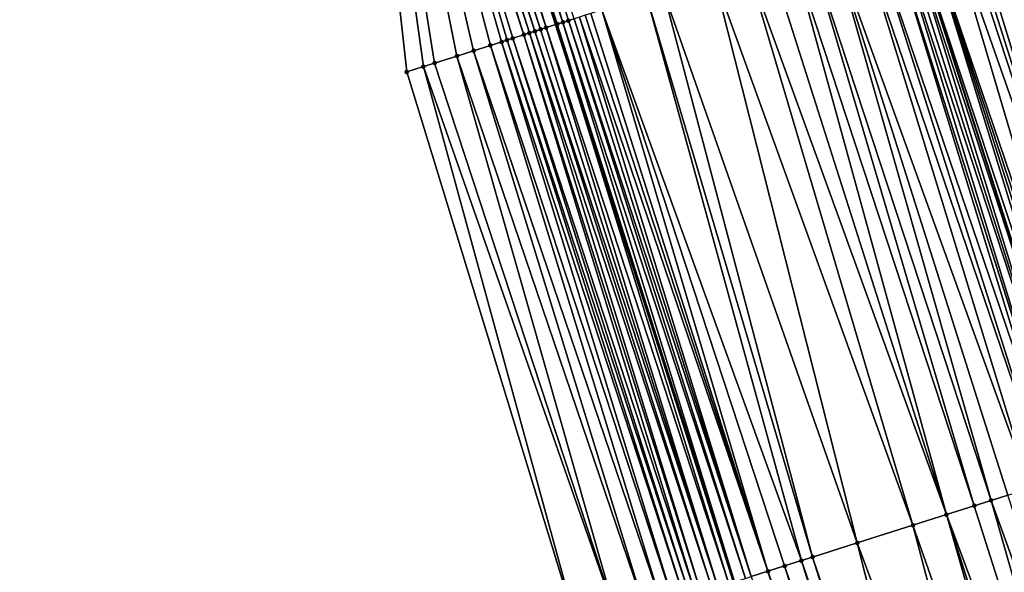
# Model space of a CAD drawing. Header units: feet. Extents: x 2004186 to 2014793, y 836912 to 864902.
# Tile 381 of 974: x 2010437 to 2010471, y 847651 to 847670. Entities that reach past the tile are written whole.
import ezdxf

# ---------------------------------------------------------------- set-up
doc = ezdxf.new("R2010")
doc.units = ezdxf.units.FT
doc.header["$LTSCALE"] = 100
doc.header["$MEASUREMENT"] = 0
for name, color, linetype, lineweight in [('EP_Travel Lane', 5, 'Continuous', 40), ('GPL_Skip Line', 2, 'Continuous', 40), ('Road Shots', 4, 'Continuous', 200), ('Road X-Section', 30, 'Continuous', 13)]:
    doc.layers.add(name, color=color, linetype=linetype, lineweight=lineweight)
doc.layers.add('I-77 SB_MM21-27-Surface-Border', color=7, linetype='Continuous')
doc.layers.add('I-77 SB_MM21-27-Surface-TIN', color=7, linetype='Continuous')

msp = doc.modelspace()

# ---------------------------------------------------------------- linework, layer by layer
at = {"layer": 'EP_Travel Lane'}
msp.add_polyline3d([(2010501.872985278, 847517.1109933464, 432.7483887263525), (2010496.310744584, 847536.3218239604, 432.6745083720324), (2010490.765699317, 847555.1800773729, 432.6028354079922), (2010484.966006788, 847574.3205816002, 432.5260049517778), (2010479.166326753, 847593.4610445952, 432.4364675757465), (2010473.366594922, 847612.6016785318, 432.3996113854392), (2010467.530391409, 847631.4371875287, 432.3242100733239), (2010461.442044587, 847650.4878200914, 432.2391061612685), (2010455.35366632, 847669.5385510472, 432.1852663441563), (2010449.265297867, 847688.589251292, 432.121640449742), (2010443.186575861, 847707.248586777, 432.0554925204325), (2010436.866702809, 847726.2237193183, 431.988828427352), (2010430.546862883, 847745.1987523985, 431.8974958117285), (2010424.227024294, 847764.173781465, 431.8052194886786), (2010417.886755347, 847782.7401750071, 431.723088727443), (2010411.27561073, 847801.6155537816, 431.5946390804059), (2010404.664397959, 847820.4911271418, 431.5215384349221)], dxfattribs=at)
at = {"layer": 'GPL_Skip Line'}
msp.add_polyline3d([(2010513.870022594, 847520.5873133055, 433.2140708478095), (2010508.28748053, 847539.7922714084, 433.141995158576), (2010502.687297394, 847558.8161663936, 433.0602198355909), (2010496.916434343, 847577.9655090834, 432.997322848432), (2010491.145566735, 847597.1148669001, 432.9390856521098), (2010485.374706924, 847616.264198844, 432.8728785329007), (2010479.519576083, 847635.2452786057, 432.8005107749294), (2010473.442230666, 847654.29939332, 432.7123574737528), (2010467.364864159, 847673.3535741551, 432.6451907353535), (2010461.28748471, 847692.4077955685, 432.5908434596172), (2010455.136544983, 847711.2464973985, 432.5450511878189), (2010448.771277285, 847730.2064088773, 432.4689252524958), (2010442.406027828, 847749.1662660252, 432.3793146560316), (2010436.040771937, 847768.1261423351, 432.2944804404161), (2010429.602315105, 847786.863430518, 432.2031179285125), (2010422.965392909, 847805.7298375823, 432.0990983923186), (2010416.32843218, 847824.5963541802, 432.0262505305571)], dxfattribs=at)
at = {"layer": 'I-77 SB_MM21-27-Surface-Border', "color": 3, "linetype": 'ByBlock', "lineweight": -2}
msp.add_polyline3d([(2010498.514612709, 847516.1377822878, 432.5991657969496), (2010493.911453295, 847535.6265759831, 432.5768017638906), (2010486.063929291, 847553.7459423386, 432.3957747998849), (2010480.805598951, 847573.051569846, 432.3418977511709), (2010474.399479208, 847592.0070837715, 432.2333601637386), (2010467.993334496, 847610.9626795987, 432.1500763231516), (2010462.176308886, 847629.7365076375, 432.0891687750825), (2010456.124262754, 847648.7987294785, 432.022517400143), (2010450.262827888, 847667.9215099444, 431.9679653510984), (2010448.023085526, 847688.1946571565, 432.0625979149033), (2010437.981619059, 847705.5071181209, 431.8134435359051), (2010431.639400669, 847724.4747673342, 431.7441685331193), (2010425.486884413, 847743.5057656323, 431.6566545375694), (2010419.713695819, 847762.6636912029, 431.5895723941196), (2010413.562130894, 847781.2180416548, 431.5218400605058), (2010407.113855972, 847800.1508731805, 431.433307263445), (2010401.986137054, 847819.5486046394, 431.4328845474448)], dxfattribs=at)
at = {"layer": 'I-77 SB_MM21-27-Surface-TIN', "color": 128, "linetype": 'ByBlock', "lineweight": -2}
for points in [[(2010449.166772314, 847688.5579484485, 432.1152971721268), (2010448.785532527, 847688.4368855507, 432.1085551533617), (2010455.028194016, 847669.4352094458, 432.1830476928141)], [(2010449.166772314, 847688.5579484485, 432.1152971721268), (2010455.35366632, 847669.5385510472, 432.1852663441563), (2010449.265297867, 847688.589251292, 432.121640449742)], [(2010449.166772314, 847688.5579484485, 432.1152971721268), (2010455.028194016, 847669.4352094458, 432.1830476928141), (2010455.35366632, 847669.5385510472, 432.1852663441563)], [(2010449.357383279, 847688.6185080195, 432.1275690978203), (2010449.265297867, 847688.589251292, 432.121640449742), (2010455.35366632, 847669.5385510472, 432.1852663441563)], [(2010449.738594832, 847688.7396598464, 432.1624576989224), (2010449.357383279, 847688.6185080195, 432.1275690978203), (2010455.600047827, 847669.6168222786, 432.1990118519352)], [(2010449.357383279, 847688.6185080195, 432.1275690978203), (2010455.35366632, 847669.5385510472, 432.1852663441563), (2010455.409437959, 847669.5562592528, 432.1856465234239)], [(2010449.357383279, 847688.6185080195, 432.1275690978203), (2010455.409437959, 847669.5562592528, 432.1856465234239), (2010455.600047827, 847669.6168222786, 432.1990118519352)], [(2010449.738594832, 847688.7396598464, 432.1624576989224), (2010455.790653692, 847669.6773979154, 432.2163687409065), (2010455.981264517, 847669.737957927, 432.228780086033)], [(2010449.738594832, 847688.7396598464, 432.1624576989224), (2010455.600047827, 847669.6168222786, 432.1990118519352), (2010455.790653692, 847669.6773979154, 432.2163687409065)], [(2010448.213687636, 847688.2552446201, 432.0836979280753), (2010448.023085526, 847688.1946571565, 432.0625979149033), (2010454.265746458, 847669.192982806, 432.137645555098)], [(2010448.023085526, 847688.1946571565, 432.0625979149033), (2010453.884532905, 847669.0718372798, 432.1047511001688), (2010454.265746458, 847669.192982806, 432.137645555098)], [(2010448.023085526, 847688.1946571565, 432.0625979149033), (2010453.693920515, 847669.0112821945, 432.0938989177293), (2010453.884532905, 847669.0718372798, 432.1047511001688)], [(2010448.023085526, 847688.1946571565, 432.0625979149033), (2010453.503301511, 847668.9507479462, 432.0896417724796), (2010453.693920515, 847669.0112821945, 432.0938989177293)], [(2010448.023085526, 847688.1946571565, 432.0625979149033), (2010453.122052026, 847668.8297155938, 432.0925674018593), (2010453.503301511, 847668.9507479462, 432.0896417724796)], [(2010448.023085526, 847688.1946571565, 432.0625979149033), (2010452.550206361, 847668.6480771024, 432.0684820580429), (2010453.122052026, 847668.8297155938, 432.0925674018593)], [(2010448.023085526, 847688.1946571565, 432.0625979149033), (2010451.97836497, 847668.4664251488, 432.0401359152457), (2010452.550206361, 847668.6480771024, 432.0684820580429)], [(2010448.023085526, 847688.1946571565, 432.0625979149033), (2010451.215905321, 847668.2242365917, 432.0067871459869), (2010451.97836497, 847668.4664251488, 432.0401359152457)], [(2010448.023085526, 847688.1946571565, 432.0625979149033), (2010450.834672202, 847668.1031526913, 431.9933975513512), (2010451.215905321, 847668.2242365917, 432.0067871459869)], [(2010448.023085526, 847688.1946571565, 432.0625979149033), (2010450.262827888, 847667.9215099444, 431.9679653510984), (2010450.834672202, 847668.1031526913, 431.9933975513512)], [(2010448.404299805, 847688.3158004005, 432.0947699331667), (2010448.213687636, 847688.2552446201, 432.0836979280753), (2010454.45635197, 847669.2535595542, 432.1553541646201)], [(2010448.213687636, 847688.2552446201, 432.0836979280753), (2010454.265746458, 847669.192982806, 432.137645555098), (2010454.45635197, 847669.2535595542, 432.1553541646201)], [(2010448.594914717, 847688.3763475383, 432.103106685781), (2010448.404299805, 847688.3158004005, 432.0947699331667), (2010454.646959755, 847669.3141291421, 432.1707963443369)], [(2010448.404299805, 847688.3158004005, 432.0947699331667), (2010454.45635197, 847669.2535595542, 432.1553541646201), (2010454.646959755, 847669.3141291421, 432.1707963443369)], [(2010448.785532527, 847688.4368855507, 432.1085551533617), (2010448.594914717, 847688.3763475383, 432.103106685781), (2010454.837574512, 847669.3746767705, 432.1792884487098)], [(2010448.594914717, 847688.3763475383, 432.103106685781), (2010454.646959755, 847669.3141291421, 432.1707963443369), (2010454.837574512, 847669.3746767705, 432.1792884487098)], [(2010448.785532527, 847688.4368855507, 432.1085551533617), (2010454.837574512, 847669.3746767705, 432.1792884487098), (2010455.028194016, 847669.4352094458, 432.1830476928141)], [(2010471.802410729, 847674.7630287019, 432.812589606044), (2010470.468087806, 847674.339257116, 432.7727097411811), (2010476.710754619, 847655.3375642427, 432.8418778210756)], [(2010470.468087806, 847674.339257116, 432.7727097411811), (2010469.89624081, 847674.1576228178, 432.7499515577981), (2010476.710754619, 847655.3375642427, 432.8418778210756)], [(2010469.89624081, 847674.1576228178, 432.7499515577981), (2010469.32439118, 847673.9759968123, 432.7298181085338), (2010475.185829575, 847654.8532052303, 432.7809054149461)], [(2010469.89624081, 847674.1576228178, 432.7499515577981), (2010475.185829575, 847654.8532052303, 432.7809054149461), (2010476.710754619, 847655.3375642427, 432.8418778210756)], [(2010468.561926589, 847673.7338238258, 432.7013974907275), (2010467.799465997, 847673.4916382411, 432.6689895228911), (2010474.232743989, 847654.5505042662, 432.750209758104)], [(2010468.94315872, 847673.8549108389, 432.7157723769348), (2010468.561926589, 847673.7338238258, 432.7013974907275), (2010475.185829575, 847654.8532052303, 432.7809054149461)], [(2010468.561926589, 847673.7338238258, 432.7013974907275), (2010474.232743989, 847654.5505042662, 432.750209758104), (2010475.185829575, 847654.8532052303, 432.7809054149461)], [(2010469.133776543, 847673.9154488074, 432.7212069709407), (2010468.94315872, 847673.8549108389, 432.7157723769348), (2010475.185829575, 847654.8532052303, 432.7809054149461)], [(2010469.32439118, 847673.9759968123, 432.7298181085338), (2010469.133776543, 847673.9154488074, 432.7212069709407), (2010475.185829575, 847654.8532052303, 432.7809054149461)], [(2010467.227627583, 847673.3099769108, 432.6376756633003), (2010473.442230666, 847654.29939332, 432.7123574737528), (2010467.364864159, 847673.3535741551, 432.6451907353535)], [(2010467.799465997, 847673.4916382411, 432.6689895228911), (2010467.364864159, 847673.3535741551, 432.6451907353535), (2010473.660901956, 847654.3688543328, 432.7225013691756)], [(2010473.660901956, 847654.3688543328, 432.7225013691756), (2010467.364864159, 847673.3535741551, 432.6451907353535), (2010473.442230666, 847654.29939332, 432.7123574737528)], [(2010467.799465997, 847673.4916382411, 432.6689895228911), (2010474.042130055, 847654.4899540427, 432.7408958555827), (2010474.232743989, 847654.5505042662, 432.750209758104)], [(2010467.799465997, 847673.4916382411, 432.6689895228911), (2010473.851518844, 847654.4293952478, 432.7288690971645), (2010474.042130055, 847654.4899540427, 432.7408958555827)], [(2010467.799465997, 847673.4916382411, 432.6689895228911), (2010473.660901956, 847654.3688543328, 432.7225013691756), (2010473.851518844, 847654.4293952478, 432.7288690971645)], [(2010466.655768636, 847673.1283802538, 432.6268311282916), (2010466.083914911, 847672.9467671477, 432.610780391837), (2010472.517207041, 847654.0055886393, 432.6779006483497)], [(2010466.846391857, 847673.1889012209, 432.6268847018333), (2010466.655768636, 847673.1283802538, 432.6268311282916), (2010472.707822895, 847654.0661328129, 432.685299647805)], [(2010466.655768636, 847673.1283802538, 432.6268311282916), (2010472.517207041, 847654.0055886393, 432.6779006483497), (2010472.707822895, 847654.0661328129, 432.685299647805)], [(2010467.03701261, 847673.2494299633, 432.6293991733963), (2010466.846391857, 847673.1889012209, 432.6268847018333), (2010473.089058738, 847654.1872081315, 432.6959742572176)], [(2010466.846391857, 847673.1889012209, 432.6268847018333), (2010472.707822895, 847654.0661328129, 432.685299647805), (2010473.089058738, 847654.1872081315, 432.6959742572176)], [(2010467.227627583, 847673.3099769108, 432.6376756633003), (2010467.03701261, 847673.2494299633, 432.6293991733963), (2010473.089058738, 847654.1872081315, 432.6959742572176)], [(2010467.227627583, 847673.3099769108, 432.6376756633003), (2010473.089058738, 847654.1872081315, 432.6959742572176), (2010473.442230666, 847654.29939332, 432.7123574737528)], [(2010465.702683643, 847672.8256774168, 432.595545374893), (2010464.749604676, 847672.5229556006, 432.5582525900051), (2010471.564138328, 847653.7028345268, 432.6303832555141)], [(2010466.083914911, 847672.9467671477, 432.610780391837), (2010465.702683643, 847672.8256774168, 432.595545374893), (2010472.135981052, 847653.8844822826, 432.6574023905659)], [(2010465.702683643, 847672.8256774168, 432.595545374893), (2010471.564138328, 847653.7028345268, 432.6303832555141), (2010472.135981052, 847653.8844822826, 432.6574023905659)], [(2010466.083914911, 847672.9467671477, 432.610780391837), (2010472.135981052, 847653.8844822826, 432.6574023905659), (2010472.517207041, 847654.0055886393, 432.6779006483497)], [(2010464.749604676, 847672.5229556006, 432.5582525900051), (2010463.987137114, 847672.28079197, 432.5327932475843), (2010470.229824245, 847653.2790350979, 432.5816872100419)], [(2010464.749604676, 847672.5229556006, 432.5582525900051), (2010470.801676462, 847653.4606529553, 432.5992433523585), (2010471.564138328, 847653.7028345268, 432.6303832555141)], [(2010464.749604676, 847672.5229556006, 432.5582525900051), (2010470.229824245, 847653.2790350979, 432.5816872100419), (2010470.801676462, 847653.4606529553, 432.5992433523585)], [(2010463.415289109, 847672.099160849, 432.5110406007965), (2010462.652827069, 847671.8569798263, 432.4800766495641), (2010468.704901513, 847652.7946688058, 432.5184106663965)], [(2010463.987137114, 847672.28079197, 432.5327932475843), (2010463.415289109, 847672.099160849, 432.5110406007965), (2010469.657974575, 847653.0974092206, 432.5615927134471)], [(2010463.415289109, 847672.099160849, 432.5110406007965), (2010468.704901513, 847652.7946688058, 432.5184106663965), (2010469.657974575, 847653.0974092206, 432.5615927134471)], [(2010463.987137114, 847672.28079197, 432.5327932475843), (2010469.657974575, 847653.0974092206, 432.5615927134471), (2010470.229824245, 847653.2790350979, 432.5816872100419)], [(2010462.652827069, 847671.8569798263, 432.4800766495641), (2010461.890362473, 847671.6148068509, 432.4516595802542), (2010468.704901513, 847652.7946688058, 432.5184106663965)], [(2010461.890362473, 847671.6148068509, 432.4516595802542), (2010460.746659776, 847671.2515656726, 432.4148212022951), (2010467.561202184, 847652.4314170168, 432.4782107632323)], [(2010461.890362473, 847671.6148068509, 432.4516595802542), (2010467.561202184, 847652.4314170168, 432.4782107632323), (2010468.704901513, 847652.7946688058, 432.5184106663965)], [(2010460.746659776, 847671.2515656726, 432.4148212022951), (2010459.031117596, 847670.7066665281, 432.3477337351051), (2010465.655032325, 847651.8260109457, 432.4155082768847)], [(2010460.746659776, 847671.2515656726, 432.4148212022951), (2010465.655032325, 847651.8260109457, 432.4155082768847), (2010467.561202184, 847652.4314170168, 432.4782107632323)], [(2010459.031117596, 847670.7066665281, 432.3477337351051), (2010458.459266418, 847670.5250453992, 432.3291437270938), (2010464.130095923, 847651.3416877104, 432.3658594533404)], [(2010459.031117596, 847670.7066665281, 432.3477337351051), (2010464.130095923, 847651.3416877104, 432.3658594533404), (2010465.655032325, 847651.8260109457, 432.4155082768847)], [(2010458.459266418, 847670.5250453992, 432.3291437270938), (2010456.934335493, 847670.0407049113, 432.274038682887), (2010463.748866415, 847651.2205924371, 432.348869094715)], [(2010458.459266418, 847670.5250453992, 432.3291437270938), (2010463.748866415, 847651.2205924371, 432.348869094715), (2010464.130095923, 847651.3416877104, 432.3658594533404)], [(2010456.934335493, 847670.0407049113, 432.274038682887), (2010456.553104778, 847669.9196134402, 432.2582528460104), (2010462.605164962, 847650.8573473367, 432.3107862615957)], [(2010456.934335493, 847670.0407049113, 432.274038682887), (2010463.177017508, 847651.0389641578, 432.3280144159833), (2010463.748866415, 847651.2205924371, 432.348869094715)], [(2010456.934335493, 847670.0407049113, 432.274038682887), (2010462.605164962, 847650.8573473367, 432.3107862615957), (2010463.177017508, 847651.0389641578, 432.3280144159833)], [(2010455.790653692, 847669.6773979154, 432.2163687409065), (2010455.600047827, 847669.6168222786, 432.1990118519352), (2010461.84270814, 847650.6151498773, 432.2746177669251)], [(2010455.981264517, 847669.737957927, 432.228780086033), (2010455.790653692, 847669.6773979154, 432.2163687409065), (2010462.033318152, 847650.6757124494, 432.2878399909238)], [(2010455.790653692, 847669.6773979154, 432.2163687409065), (2010461.84270814, 847650.6151498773, 432.2746177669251), (2010462.033318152, 847650.6757124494, 432.2878399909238)], [(2010456.171880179, 847669.7985027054, 432.236370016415), (2010455.981264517, 847669.737957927, 432.228780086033), (2010462.033318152, 847650.6757124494, 432.2878399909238)], [(2010456.362493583, 847669.8590545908, 432.2462093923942), (2010456.171880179, 847669.7985027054, 432.236370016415), (2010462.605164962, 847650.8573473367, 432.3107862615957)], [(2010456.171880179, 847669.7985027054, 432.236370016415), (2010462.033318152, 847650.6757124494, 432.2878399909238), (2010462.605164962, 847650.8573473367, 432.3107862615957)], [(2010456.553104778, 847669.9196134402, 432.2582528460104), (2010456.362493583, 847669.8590545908, 432.2462093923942), (2010462.605164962, 847650.8573473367, 432.3107862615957)], [(2010454.646959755, 847669.3141291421, 432.1707963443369), (2010454.45635197, 847669.2535595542, 432.1553541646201), (2010460.699022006, 847650.2518565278, 432.2212637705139)], [(2010454.837574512, 847669.3746767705, 432.1792884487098), (2010454.646959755, 847669.3141291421, 432.1707963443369), (2010460.889636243, 847650.312405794, 432.2302746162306)], [(2010454.646959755, 847669.3141291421, 432.1707963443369), (2010460.699022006, 847650.2518565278, 432.2212637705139), (2010460.889636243, 847650.312405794, 432.2302746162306)], [(2010455.028194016, 847669.4352094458, 432.1830476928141), (2010454.837574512, 847669.3746767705, 432.1792884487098), (2010460.889636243, 847650.312405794, 432.2302746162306)], [(2010455.028194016, 847669.4352094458, 432.1830476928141), (2010461.270879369, 847650.4334581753, 432.2336893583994), (2010455.35366632, 847669.5385510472, 432.1852663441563)], [(2010455.028194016, 847669.4352094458, 432.1830476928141), (2010460.889636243, 847650.312405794, 432.2302746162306), (2010461.270879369, 847650.4334581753, 432.2336893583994)], [(2010455.409437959, 847669.5562592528, 432.1856465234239), (2010455.35366632, 847669.5385510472, 432.1852663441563), (2010461.442044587, 847650.4878200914, 432.2391061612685)], [(2010461.270879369, 847650.4334581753, 432.2336893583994), (2010461.442044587, 847650.4878200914, 432.2391061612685), (2010455.35366632, 847669.5385510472, 432.1852663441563)], [(2010455.600047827, 847669.6168222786, 432.1990118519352), (2010455.409437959, 847669.5562592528, 432.1856465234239), (2010461.461496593, 847650.4939980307, 432.2397217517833)], [(2010455.409437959, 847669.5562592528, 432.1856465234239), (2010461.442044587, 847650.4878200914, 432.2391061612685), (2010461.461496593, 847650.4939980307, 432.2397217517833)], [(2010455.600047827, 847669.6168222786, 432.1990118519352), (2010461.461496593, 847650.4939980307, 432.2397217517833), (2010461.84270814, 847650.6151498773, 432.2746177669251)], [(2010453.693920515, 847669.0112821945, 432.0938989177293), (2010453.503301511, 847668.9507479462, 432.0896417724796), (2010459.745958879, 847649.9490848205, 432.1681775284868)], [(2010453.884532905, 847669.0718372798, 432.1047511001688), (2010453.693920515, 847669.0112821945, 432.0938989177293), (2010459.936576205, 847650.0096243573, 432.1741090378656)], [(2010453.693920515, 847669.0112821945, 432.0938989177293), (2010459.745958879, 847649.9490848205, 432.1681775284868), (2010459.936576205, 847650.0096243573, 432.1741090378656)], [(2010454.265746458, 847669.192982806, 432.137645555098), (2010453.884532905, 847669.0718372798, 432.1047511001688), (2010460.12719098, 847650.0701719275, 432.1825831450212)], [(2010453.884532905, 847669.0718372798, 432.1047511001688), (2010459.936576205, 847650.0096243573, 432.1741090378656), (2010460.12719098, 847650.0701719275, 432.1825831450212)], [(2010454.45635197, 847669.2535595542, 432.1553541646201), (2010454.265746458, 847669.192982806, 432.137645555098), (2010460.31780296, 847650.1307283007, 432.1938433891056)], [(2010454.265746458, 847669.192982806, 432.137645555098), (2010460.12719098, 847650.0701719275, 432.1825831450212), (2010460.31780296, 847650.1307283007, 432.1938433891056)], [(2010454.45635197, 847669.2535595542, 432.1553541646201), (2010460.31780296, 847650.1307283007, 432.1938433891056), (2010460.699022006, 847650.2518565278, 432.2212637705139)], [(2010452.550206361, 847668.6480771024, 432.0684820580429), (2010451.97836497, 847668.4664251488, 432.0401359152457), (2010458.411641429, 847649.5252959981, 432.1228384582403)], [(2010453.122052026, 847668.8297155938, 432.0925674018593), (2010452.550206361, 847668.6480771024, 432.0684820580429), (2010458.983486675, 847649.7069358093, 432.1473431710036)], [(2010452.550206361, 847668.6480771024, 432.0684820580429), (2010458.411641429, 847649.5252959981, 432.1228384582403), (2010458.983486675, 847649.7069358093, 432.1473431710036)], [(2010453.503301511, 847668.9507479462, 432.0896417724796), (2010453.122052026, 847668.8297155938, 432.0925674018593), (2010459.364720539, 847649.8280173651, 432.1599917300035)], [(2010453.122052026, 847668.8297155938, 432.0925674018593), (2010458.983486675, 847649.7069358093, 432.1473431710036), (2010459.364720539, 847649.8280173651, 432.1599917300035)], [(2010453.503301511, 847668.9507479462, 432.0896417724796), (2010459.364720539, 847649.8280173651, 432.1599917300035), (2010459.745958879, 847649.9490848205, 432.1681775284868)], [(2010451.97836497, 847668.4664251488, 432.0401359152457), (2010451.215905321, 847668.2242365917, 432.0067871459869), (2010457.458573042, 847649.222540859, 432.0749961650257)], [(2010451.97836497, 847668.4664251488, 432.0401359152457), (2010457.458573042, 847649.222540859, 432.0749961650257), (2010458.411641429, 847649.5252959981, 432.1228384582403)], [(2010450.834672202, 847668.1031526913, 431.9933975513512), (2010450.262827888, 847667.9215099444, 431.9679653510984), (2010456.124262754, 847648.7987294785, 432.022517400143)], [(2010451.215905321, 847668.2242365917, 432.0067871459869), (2010450.834672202, 847668.1031526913, 431.9933975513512), (2010457.458573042, 847649.222540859, 432.0749961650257)], [(2010450.834672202, 847668.1031526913, 431.9933975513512), (2010456.124262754, 847648.7987294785, 432.022517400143), (2010457.458573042, 847649.222540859, 432.0749961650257)], [(2010470.229824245, 847653.2790350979, 432.5816872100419), (2010469.657974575, 847653.0974092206, 432.5615927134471), (2010475.709999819, 847634.035253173, 432.6490459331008)], [(2010470.801676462, 847653.4606529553, 432.5992433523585), (2010470.229824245, 847653.2790350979, 432.5816872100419), (2010477.0443141, 847634.4590519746, 432.6975413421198)], [(2010470.229824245, 847653.2790350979, 432.5816872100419), (2010475.709999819, 847634.035253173, 432.6490459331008), (2010477.0443141, 847634.4590519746, 432.6975413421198)], [(2010469.657974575, 847653.0974092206, 432.5615927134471), (2010468.704901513, 847652.7946688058, 432.5184106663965), (2010475.709999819, 847634.035253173, 432.6490459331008)], [(2010468.704901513, 847652.7946688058, 432.5184106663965), (2010467.561202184, 847652.4314170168, 432.4782107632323), (2010474.185086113, 847633.5508584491, 432.576773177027)], [(2010468.704901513, 847652.7946688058, 432.5184106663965), (2010474.756930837, 847633.7324999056, 432.6017976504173), (2010475.709999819, 847634.035253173, 432.6490459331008)], [(2010468.704901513, 847652.7946688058, 432.5184106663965), (2010474.185086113, 847633.5508584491, 432.576773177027), (2010474.756930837, 847633.7324999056, 432.6017976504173)], [(2010467.561202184, 847652.4314170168, 432.4782107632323), (2010465.655032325, 847651.8260109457, 432.4155082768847), (2010472.660148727, 847633.0665383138, 432.528107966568)], [(2010467.561202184, 847652.4314170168, 432.4782107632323), (2010472.660148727, 847633.0665383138, 432.528107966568), (2010474.185086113, 847633.5508584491, 432.576773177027)], [(2010465.655032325, 847651.8260109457, 432.4155082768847), (2010464.130095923, 847651.3416877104, 432.3658594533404), (2010470.563370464, 847632.400564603, 432.4505826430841)], [(2010465.655032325, 847651.8260109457, 432.4155082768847), (2010470.563370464, 847632.400564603, 432.4505826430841), (2010472.660148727, 847633.0665383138, 432.528107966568)], [(2010463.748866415, 847651.2205924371, 432.348869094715), (2010463.177017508, 847651.0389641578, 432.3280144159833), (2010469.610290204, 847632.0978468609, 432.4145781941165)], [(2010464.130095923, 847651.3416877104, 432.3658594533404), (2010463.748866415, 847651.2205924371, 432.348869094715), (2010470.182135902, 847632.2794852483, 432.438631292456)], [(2010463.748866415, 847651.2205924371, 432.348869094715), (2010469.610290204, 847632.0978468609, 432.4145781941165), (2010470.182135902, 847632.2794852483, 432.438631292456)], [(2010464.130095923, 847651.3416877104, 432.3658594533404), (2010470.182135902, 847632.2794852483, 432.438631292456), (2010470.563370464, 847632.400564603, 432.4505826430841)], [(2010462.605164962, 847650.8573473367, 432.3107862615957), (2010462.033318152, 847650.6757124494, 432.2878399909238), (2010468.657202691, 847631.7951519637, 432.385804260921)], [(2010463.177017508, 847651.0389641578, 432.3280144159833), (2010462.605164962, 847650.8573473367, 432.3107862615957), (2010469.229057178, 847631.9767626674, 432.401095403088)], [(2010462.605164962, 847650.8573473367, 432.3107862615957), (2010468.657202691, 847631.7951519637, 432.385804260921), (2010469.229057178, 847631.9767626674, 432.401095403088)], [(2010463.177017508, 847651.0389641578, 432.3280144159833), (2010469.229057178, 847631.9767626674, 432.401095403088), (2010469.610290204, 847632.0978468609, 432.4145781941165)]]:
    msp.add_3dface(points, dxfattribs=at)
at = {"layer": 'Road Shots', "lineweight": 100}
for p in [(2010455.790653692, 847669.6773979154, 432.2163687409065), (2010454.646959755, 847669.3141291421, 432.1707963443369), (2010454.837574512, 847669.3746767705, 432.1792884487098), (2010455.028194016, 847669.4352094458, 432.1830476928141), (2010455.409437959, 847669.5562592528, 432.1856465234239), (2010455.600047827, 847669.6168222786, 432.1990118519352), (2010453.693920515, 847669.0112821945, 432.0938989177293), (2010453.884532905, 847669.0718372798, 432.1047511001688), (2010454.265746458, 847669.192982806, 432.137645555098), (2010454.45635197, 847669.2535595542, 432.1553541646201), (2010452.550206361, 847668.6480771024, 432.0684820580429), (2010453.122052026, 847668.8297155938, 432.0925674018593), (2010453.503301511, 847668.9507479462, 432.0896417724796), (2010451.97836497, 847668.4664251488, 432.0401359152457), (2010450.834672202, 847668.1031526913, 431.9933975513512), (2010451.215905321, 847668.2242365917, 432.0067871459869), (2010450.262827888, 847667.9215099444, 431.9679653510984), (2010470.229824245, 847653.2790350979, 432.5816872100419), (2010469.657974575, 847653.0974092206, 432.5615927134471), (2010468.704901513, 847652.7946688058, 432.5184106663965), (2010467.561202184, 847652.4314170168, 432.4782107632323), (2010465.655032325, 847651.8260109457, 432.4155082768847), (2010463.748866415, 847651.2205924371, 432.348869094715), (2010464.130095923, 847651.3416877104, 432.3658594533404), (2010462.605164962, 847650.8573473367, 432.3107862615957), (2010463.177017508, 847651.0389641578, 432.3280144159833)]:
    msp.add_point(p, dxfattribs=at)
at = {"layer": 'Road X-Section', "extrusion": (0.3026023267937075, -0.9531111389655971, 0.003314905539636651), "elevation": -199553.3787672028, "flags": 128}
msp.add_lwpolyline([(2172700.76273609, 1093.474573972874), (2172701.36273609, 1093.50000631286), (2172701.76273609, 1093.513395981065), (2172702.56273609, 1093.546744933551), (2172703.16273609, 1093.575091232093), (2172703.76273609, 1093.599176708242), (2172704.16273609, 1093.596251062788), (2172704.36273609, 1093.600508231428), (2172704.56273609, 1093.611360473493), (2172704.962736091, 1093.644255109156), (2172705.16273609, 1093.661963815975), (2172705.36273609, 1093.677406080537), (2172705.562736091, 1093.685898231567), (2172705.76273609, 1093.689657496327), (2172706.16273609, 1093.692256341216), (2172706.36273609, 1093.70562174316), (2172706.56273609, 1093.722978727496), (2172706.76273609, 1093.735390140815), (2172706.96273609, 1093.742980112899), (2172707.16273609, 1093.752819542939), (2172707.36273609, 1093.764863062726), (2172707.76273609, 1093.780648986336), (2172709.36273609, 1093.835754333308), (2172709.962736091, 1093.854344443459), (2172711.76273609, 1093.921432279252), (2172712.96273609, 1093.958270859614), (2172713.76273609, 1093.986688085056), (2172714.56273609, 1094.017652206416), (2172715.16273609, 1094.039404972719), (2172715.96273609, 1094.064864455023), (2172716.96273609, 1094.10215744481), (2172717.36273609, 1094.11739254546), (2172717.96273609, 1094.133443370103), (2172718.16273609, 1094.133496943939), (2172718.362736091, 1094.136011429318), (2172718.56273609, 1094.144287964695), (2172719.16273609, 1094.175601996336), (2172719.96273609, 1094.208010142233), (2172720.36273609, 1094.222385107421), (2172720.56273609, 1094.227819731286), (2172720.76273609, 1094.236430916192), (2172721.36273609, 1094.256564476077), (2172721.96273609, 1094.2793227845), (2172723.36273609, 1094.319202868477), (2172724.56273609, 1094.364949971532), (2172725.162736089, 1094.386428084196), (2172726.16273609, 1094.421597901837), (2172727.36273609, 1094.466428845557), (2172728.16273609, 1094.500102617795), (2172728.96273609, 1094.541111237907), (2172729.36273609, 1094.556960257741), (2172729.76273609, 1094.567077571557), (2172730.36273609, 1094.578150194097), (2172731.76273609, 1094.628630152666), (2172733.16273609, 1094.681317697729), (2172734.16273609, 1094.719865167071), (2172735.36273609, 1094.769526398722), (2172736.16273609, 1094.800435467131), (2172737.36273609, 1094.848977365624), (2172738.76273609, 1094.898944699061), (2172739.76273609, 1094.936329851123), (2172741.16273609, 1094.984715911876), (2172741.96273609, 1095.005920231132), (2172742.16273609, 1095.007015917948), (2172742.36273609, 1095.000860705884), (2172742.56273609, 1095.016573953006), (2172742.96273609, 1095.065265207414), (2172743.162736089, 1095.078101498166), (2172743.36273609, 1095.08074592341), (2172743.56273609, 1095.080962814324), (2172744.16273609, 1095.102124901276), (2172744.36273609, 1095.111261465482), (2172744.56273609, 1095.116696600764), (2172744.76273609, 1095.131635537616), (2172744.96273609, 1095.148960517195), (2172745.362736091, 1095.163468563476), (2172746.56273609, 1095.201672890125), (2172748.562736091, 1095.271536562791), (2172749.36273609, 1095.299856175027), (2172750.36273609, 1095.332256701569), (2172750.76273609, 1095.344646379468)], dxfattribs=at)
at = {"layer": 'Road X-Section', "extrusion": (0.3026023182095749, -0.9531111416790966, 0.003314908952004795), "elevation": -199533.3983241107, "flags": 128}
msp.add_lwpolyline([(2172700.560939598, 1093.463573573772), (2172701.960939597, 1093.516052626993), (2172702.960939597, 1093.56389518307), (2172703.560939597, 1093.58840003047), (2172703.960939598, 1093.601048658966), (2172704.360939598, 1093.609234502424), (2172704.560939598, 1093.615166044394), (2172704.760939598, 1093.623640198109), (2172704.960939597, 1093.634900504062), (2172705.360939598, 1093.662321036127), (2172705.560939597, 1093.671331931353), (2172705.960939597, 1093.674746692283), (2172706.160939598, 1093.680779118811), (2172706.560939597, 1093.715675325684), (2172706.760939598, 1093.72889762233), (2172707.360939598, 1093.751844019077), (2172707.960939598, 1093.769072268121), (2172708.560939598, 1093.789927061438), (2172708.960939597, 1093.806917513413), (2172710.560939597, 1093.856566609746), (2172712.560939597, 1093.919269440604), (2172713.760939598, 1093.959469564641), (2172714.760939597, 1094.002651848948), (2172715.360939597, 1094.02274645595), (2172715.960939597, 1094.040302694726), (2172716.760939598, 1094.071442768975), (2172717.360939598, 1094.09846205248), (2172717.760939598, 1094.118960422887), (2172717.960939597, 1094.126359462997), (2172718.360939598, 1094.137034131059), (2172718.960939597, 1094.163561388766), (2172719.160939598, 1094.169929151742), (2172719.360939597, 1094.181955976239), (2172719.560939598, 1094.191269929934), (2172720.560939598, 1094.22196575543), (2172722.160939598, 1094.282938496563), (2172723.560939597, 1094.331270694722), (2172724.560939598, 1094.372874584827), (2172725.760939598, 1094.412786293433), (2172727.360939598, 1094.476109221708), (2172728.360939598, 1094.517547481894), (2172729.160939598, 1094.553612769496), (2172729.560939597, 1094.566987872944), (2172730.160939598, 1094.579959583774), (2172730.360939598, 1094.582450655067), (2172730.560939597, 1094.587561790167), (2172730.760939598, 1094.595953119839), (2172730.960939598, 1094.601791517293), (2172731.160939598, 1094.609683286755), (2172731.360939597, 1094.620729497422), (2172733.760939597, 1094.711078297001), (2172735.160939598, 1094.772007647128), (2172735.960939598, 1094.802851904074), (2172736.560939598, 1094.827233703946), (2172737.760939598, 1094.86866608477), (2172738.360939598, 1094.891184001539), (2172738.760939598, 1094.906375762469), (2172739.560939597, 1094.939652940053), (2172740.760939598, 1094.980515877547), (2172741.360939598, 1094.99795631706), (2172741.560939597, 1095.000673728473), (2172741.960939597, 1095.014248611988), (2172742.360939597, 1095.02539494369), (2172742.560939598, 1095.04308330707), (2172742.760939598, 1095.063989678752), (2172742.960939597, 1095.079703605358), (2172743.160939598, 1095.085018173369), (2172743.360939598, 1095.083745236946), (2172743.960939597, 1095.097405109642), (2172744.560939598, 1095.12846173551), (2172744.960939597, 1095.15592777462), (2172745.360939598, 1095.171781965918), (2172745.760939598, 1095.184769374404), (2172747.160939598, 1095.2381778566), (2172747.960939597, 1095.270486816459), (2172749.960939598, 1095.346909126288), (2172750.560939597, 1095.366196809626)], dxfattribs=at)

doc.saveas('drawing.dxf')
